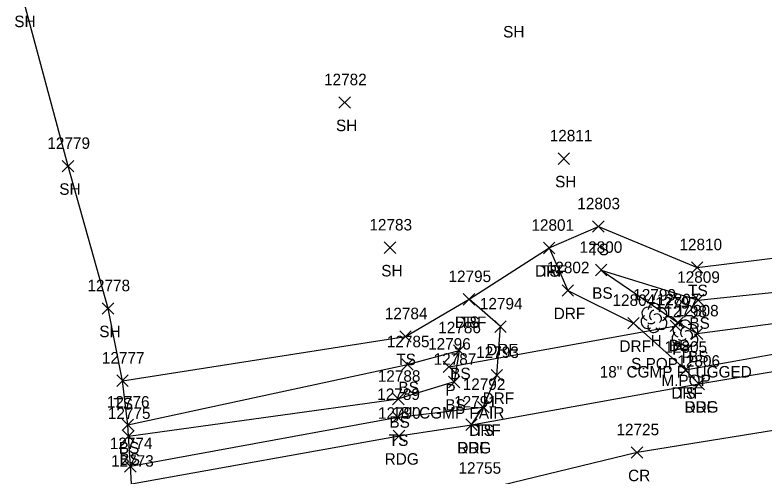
# Model space of a CAD drawing. Extents: x 1439173 to 1457902, y 641926 to 659889.
# Drawn here: x 1447234.7 to 1447365.2, y 649961.8 to 650042.1 of the extents above; entities that cross this region are included whole.
import ezdxf

# ---------------------------------------------------------------- set-up
doc = ezdxf.new("R2010")
doc.units = 0
for name, color, linetype in [('D_A', 7, 'Continuous'), ('D_C', 7, 'Continuous'), ('D_I', 7, 'Continuous'), ('D_TIC', 7, 'Continuous'), ('DCP', 7, 'Continuous'), ('L_A', 7, 'Continuous'), ('L_C', 7, 'Continuous'), ('L_I', 7, 'Continuous'), ('L_TIC', 7, 'Continuous'), ('LELB', 7, 'Continuous'), ('LSOGP', 7, 'Continuous'), ('LTD', 7, 'Continuous'), ('P_A', 7, 'Continuous'), ('P_I', 7, 'Continuous'), ('P_TIC', 7, 'Continuous'), ('PEU', 7, 'Continuous'), ('PRC', 7, 'Continuous'), ('R_A', 7, 'Continuous'), ('R_I', 7, 'Continuous'), ('R_TIC', 7, 'Continuous'), ('RDF', 7, 'Continuous')]:
    doc.layers.add(name, color=color, linetype=linetype)

msp = doc.modelspace()

# ---------------------------------------------------------------- linework, layer by layer
at = {"layer": 'D_TIC'}
for points in [[(1447348.85, 649986.96), (1447350.85, 649988.96)], [(1447350.85, 649986.96), (1447348.85, 649988.96)], [(1447309.34, 649979.82), (1447311.34, 649981.82)], [(1447311.34, 649979.82), (1447309.34, 649981.82)]]:
    msp.add_lwpolyline(points, dxfattribs=at)
at = {"layer": 'DCP'}
msp.add_lwpolyline([(1447310.34, 649980.82), (1447349.85, 649987.96)], dxfattribs=at)
at = {"layer": 'L_TIC'}
for points in [[(1447291.15, 650025.85), (1447293.15, 650027.85)], [(1447293.15, 650025.85), (1447291.15, 650027.85)], [(1447329.34, 650016.07), (1447331.34, 650018.07)], [(1447331.34, 650016.07), (1447329.34, 650018.07)], [(1447242.95, 650014.77), (1447244.95, 650016.77)], [(1447244.95, 650014.77), (1447242.95, 650016.77)], [(1447335.36, 650004.25), (1447337.36, 650006.25)], [(1447337.36, 650004.25), (1447335.36, 650006.25)], [(1447299.05, 650000.56), (1447301.05, 650002.56)], [(1447301.05, 650000.56), (1447299.05, 650002.56)], [(1447326.79, 650000.51), (1447328.79, 650002.51)], [(1447328.79, 650000.51), (1447326.79, 650002.51)], [(1447352.59, 649997.12), (1447354.59, 649999.12)], [(1447354.59, 649997.12), (1447352.59, 649999.12)], [(1447335.84, 649996.67), (1447337.84, 649998.67)], [(1447337.84, 649996.67), (1447335.84, 649998.67)], [(1447335.84, 649996.67), (1447337.84, 649998.67)], [(1447337.84, 649996.67), (1447335.84, 649998.67)], [(1447312.83, 649991.58), (1447314.83, 649993.58)], [(1447314.83, 649991.58), (1447312.83, 649993.58)], [(1447352.76, 649991.45), (1447354.76, 649993.45)], [(1447354.76, 649991.45), (1447352.76, 649993.45)], [(1447249.92, 649989.98), (1447251.92, 649991.98)], [(1447251.92, 649989.98), (1447249.92, 649991.98)], [(1447349.2, 649987.54), (1447351.2, 649989.54)], [(1447351.2, 649987.54), (1447349.2, 649989.54)], [(1447301.74, 649985.11), (1447303.74, 649987.11)], [(1447303.74, 649985.11), (1447301.74, 649987.11)], [(1447352.55, 649985.6), (1447354.55, 649987.6)], [(1447354.55, 649985.6), (1447352.55, 649987.6)], [(1447311.1, 649982.67), (1447313.1, 649984.67)], [(1447313.1, 649982.67), (1447311.1, 649984.67)], [(1447302.09, 649980.23), (1447304.09, 649982.23)], [(1447304.09, 649980.23), (1447302.09, 649982.23)], [(1447350.53, 649979.27), (1447352.53, 649981.27)], [(1447352.53, 649979.27), (1447350.53, 649981.27)], [(1447252.44, 649977.4), (1447254.44, 649979.4)], [(1447254.44, 649977.4), (1447252.44, 649979.4)], [(1447310.25, 649977.18), (1447312.25, 649979.18)], [(1447312.25, 649977.18), (1447310.25, 649979.18)], [(1447300.51, 649974.22), (1447302.51, 649976.22)], [(1447302.51, 649974.22), (1447300.51, 649976.22)], [(1447300.51, 649974.22), (1447302.51, 649976.22)], [(1447302.51, 649974.22), (1447300.51, 649976.22)], [(1447315.31, 649972.8), (1447317.31, 649974.8)], [(1447317.31, 649972.8), (1447315.31, 649974.8)], [(1447300.43, 649971.05), (1447302.43, 649973.05)], [(1447302.43, 649971.05), (1447300.43, 649973.05)], [(1447253.37, 649969.72), (1447255.37, 649971.72)], [(1447255.37, 649969.72), (1447253.37, 649971.72)], [(1447253.48, 649967.74), (1447255.48, 649969.74)], [(1447255.48, 649967.74), (1447253.48, 649969.74)], [(1447253.82, 649962.5), (1447255.82, 649964.5)], [(1447255.82, 649962.5), (1447253.82, 649964.5)]]:
    msp.add_lwpolyline(points, dxfattribs=at)
at = {"layer": 'LELB'}
for points in [[(1447336.84, 649997.67), (1447350.2, 649988.54), (1447353.55, 649986.6), (1447386.21, 649990.94), (1447433.98, 649997.37), (1447473.27, 650003.76), (1447525.04, 650013.99), (1447537.78, 650016.23), (1447556.58, 650021.45), (1447574.53, 650029.71), (1447587.34, 650038.21)], [(1447327.79, 650001.51), (1447336.36, 650005.25), (1447353.59, 649998.12), (1447384.13, 650001.87), (1447432.86, 650004.62), (1447471.95, 650012.35), (1447522.29, 650021.57), (1447535.13, 650025.19)], [(1447336.84, 649997.67), (1447353.76, 649992.45), (1447385.47, 649995.75), (1447433.21, 649999.98), (1447472.46, 650007.72), (1447523.66, 650018.63), (1447536.97, 650019.79), (1447549.55, 650022.71)], [(1447351.53, 649980.27), (1447386.56, 649986.55), (1447434.45, 649994.67), (1447473.97, 650001.65)], [(1447253.44, 649978.4), (1447302.74, 649986.11), (1447313.83, 649992.58)], [(1447254.37, 649970.72), (1447303.09, 649981.23), (1447312.1, 649983.67), (1447311.25, 649978.18), (1447301.51, 649975.22)], [(1447254.48, 649968.74), (1447301.51, 649975.22)], [(1447254.82, 649963.5), (1447301.43, 649972.05), (1447316.31, 649973.8)]]:
    msp.add_lwpolyline(points, dxfattribs=at)
at = {"layer": 'LSOGP'}
msp.add_lwpolyline([(1447486.65, 649875.18), (1447447.82, 649864.61), (1447421.82, 649855.88), (1447384.07, 649861.93), (1447354.38, 649856.57), (1447327.01, 649850.7), (1447309.68, 649868.32), (1447265.11, 649873.14), (1447262.25, 649899.22), (1447261.13, 649918.51), (1447259.68, 649924.24), (1447258.58, 649929.43), (1447258.12, 649933.31), (1447257.82, 649936.84), (1447257.34, 649938.21), (1447256.04, 649949.36), (1447255.04, 649960.44), (1447254.83, 649963.5), (1447254.49, 649968.74), (1447254.37, 649970.72), (1447253.44, 649978.4), (1447250.92, 649990.98), (1447243.95, 650015.77), (1447236.11, 650044.96)], dxfattribs=at)
at = {"layer": 'LTD'}
for p, q in [((1447346.03, 649989.37), (1447346.03, 649989.37)), ((1447346.03, 649989.37), (1447346.03, 649989.37)), ((1447351.43, 649986.46), (1447351.43, 649986.46)), ((1447351.43, 649986.46), (1447351.43, 649986.46))]:
    msp.add_line(p, q, dxfattribs=at)
for centre in [(1447346.08, 649990.81), (1447351.48, 649987.89)]:
    msp.add_arc(centre, 1.05, 335.5272, 180.9563, dxfattribs=at)
for centre, major_axis, ratio, start_param, end_param in [((1447345.24, 649990.04), (1.21, -0.51), 0.895232, 1.570796, 4.712389), ((1447347.08, 649989.96), (-1.14, -0.48), 0.949671, 1.570796, 4.712389), ((1447344.95, 649988.66), (0.58, -1.04), 0.959034, 3.141593, 6.283185), ((1447345.83, 649989.83), (-0.208, -0.792), 0.645439, 3.141593, 6.283185), ((1447346.53, 649989.2), (-0.5, 0.667), 0.989748, 3.141593, 6.283185), ((1447345.58, 649988.62), (-0.625, -0.083), 0.423636, 0, 3.141593), ((1447347.03, 649988.54), (-1.09, 0.79), 0.841452, 1.570796, 4.712389), ((1447350.64, 649987.12), (1.21, -0.51), 0.895232, 1.570796, 4.712389), ((1447352.47, 649987.04), (-1.14, -0.48), 0.949671, 1.570796, 4.712389), ((1447346.03, 649987.87), (0.26, 1.06), 0.942809, 1.570796, 4.712389), ((1447351.22, 649986.92), (-0.208, -0.792), 0.645439, 3.141593, 6.283185), ((1447351.93, 649986.29), (-0.5, 0.667), 0.989748, 3.141593, 6.283185), ((1447350.35, 649985.75), (0.58, -1.04), 0.959034, 3.141593, 6.283185), ((1447350.97, 649985.71), (-0.625, -0.083), 0.423636, 0, 3.141593), ((1447352.43, 649985.63), (-1.09, 0.79), 0.841452, 1.570796, 4.712389), ((1447351.43, 649984.96), (0.26, 1.06), 0.942809, 1.570796, 4.712389)]:
    msp.add_ellipse(centre, major_axis=major_axis, ratio=ratio, start_param=start_param, end_param=end_param, dxfattribs=at)
at = {"layer": 'P_TIC'}
for points in [[(1447352.85, 649976.84), (1447354.85, 649978.84)], [(1447354.85, 649976.84), (1447352.85, 649978.84)], [(1447313.26, 649969.74), (1447315.26, 649971.74)], [(1447315.26, 649969.74), (1447313.26, 649971.74)], [(1447300.63, 649967.78), (1447302.63, 649969.78)], [(1447302.63, 649967.78), (1447300.63, 649969.78)], [(1447342.1, 649964.91), (1447344.1, 649966.91)], [(1447344.1, 649964.91), (1447342.1, 649966.91)]]:
    msp.add_lwpolyline(points, dxfattribs=at)
at = {"layer": 'PEU'}
msp.add_lwpolyline([(1447255.04, 649960.44), (1447301.63, 649968.78), (1447314.26, 649970.74), (1447353.85, 649977.84), (1447387.13, 649983.35), (1447434.69, 649993.01), (1447473.97, 650001.65), (1447525.35, 650011.93), (1447539.25, 650015.1), (1447557.08, 650018.09), (1447577.41, 650021.11), (1447592.46, 650027.53)], dxfattribs=at)
at = {"layer": 'PRC'}
msp.add_lwpolyline([(1447611.58, 650013.54), (1447600.95, 650010.55), (1447583.38, 650006.2), (1447545.94, 650000.68), (1447510.72, 649994.61), (1447491.35, 649991.53), (1447455.72, 649986.08), (1447416.45, 649978.72), (1447380.15, 649971.89), (1447343.1, 649965.91), (1447315.57, 649959.21), (1447281.9, 649953.89), (1447256.03, 649949.36)], dxfattribs=at)
at = {"layer": 'R_TIC'}
for points in [[(1447326.79, 650000.51), (1447328.79, 650002.51)], [(1447328.79, 650000.51), (1447326.79, 650002.51)], [(1447330.04, 649993.12), (1447332.04, 649995.12)], [(1447332.04, 649993.12), (1447330.04, 649995.12)], [(1447312.83, 649991.58), (1447314.83, 649993.58)], [(1447314.83, 649991.58), (1447312.83, 649993.58)], [(1447318.3, 649986.82), (1447320.3, 649988.82)], [(1447320.3, 649986.82), (1447318.3, 649988.82)], [(1447341.49, 649987.43), (1447343.49, 649989.43)], [(1447343.49, 649987.43), (1447341.49, 649989.43)], [(1447350.53, 649979.27), (1447352.53, 649981.27)], [(1447352.53, 649979.27), (1447350.53, 649981.27)], [(1447317.66, 649978.36), (1447319.66, 649980.36)], [(1447319.66, 649978.36), (1447317.66, 649980.36)], [(1447352.85, 649976.84), (1447354.85, 649978.84)], [(1447354.85, 649976.84), (1447352.85, 649978.84)], [(1447315.31, 649972.8), (1447317.31, 649974.8)], [(1447317.31, 649972.8), (1447315.31, 649974.8)], [(1447313.26, 649969.74), (1447315.26, 649971.74)], [(1447315.26, 649969.74), (1447313.26, 649971.74)]]:
    msp.add_lwpolyline(points, dxfattribs=at)
at = {"layer": 'RDF'}
msp.add_lwpolyline([(1447314.26, 649970.74), (1447316.31, 649973.8), (1447318.66, 649979.36), (1447319.3, 649987.82), (1447313.83, 649992.58), (1447327.79, 650001.51), (1447331.04, 649994.12), (1447342.49, 649988.43), (1447351.53, 649980.27), (1447353.85, 649977.84)], dxfattribs=at)

# ---------------------------------------------------------------- texts
at = {"layer": 'D_A'}
for p in [(1447349.23, 649982.96), (1447309.72, 649975.82)]:
    msp.add_text('P', height=2, dxfattribs=at).set_placement(p)
at = {"layer": 'D_C'}
for s, p in [('18" CGMP PLUGGED', (1447336.59, 649978.96)), ('18" CGMP FAIR', (1447300.46, 649971.82))]:
    msp.add_text(s, height=2, dxfattribs=at).set_placement(p)
at = {"layer": 'D_I'}
for s, p in [('12797', (1447346.26, 649990.96)), ('12796', (1447306.69, 649983.82))]:
    msp.add_text(s, height=2, dxfattribs=at).set_placement(p)
at = {"layer": 'L_A'}
for s, p in [('SH', (1447234.59, 650039.96)), ('SH', (1447319.76, 650038.16)), ('SH', (1447290.64, 650021.85)), ('SH', (1447328.82, 650012.07)), ('SH', (1447242.43, 650010.77)), ('TS', (1447334.77, 650000.25)), ('SH', (1447298.53, 649996.56)), ('TS', (1447326.2, 649996.51)), ('TS', (1447352, 649993.12)), ('BS', (1447335.28, 649992.67)), ('BS', (1447335.28, 649992.67)), ('TS', (1447312.24, 649987.58)), ('BS', (1447352.21, 649987.45)), ('SH', (1447249.4, 649985.98)), ('H', (1447345.47, 649984.37)), ('BS', (1447348.64, 649983.54)), ('TS', (1447301.15, 649981.11)), ('H', (1447350.87, 649981.46)), ('BS', (1447351.99, 649981.6)), ('BS', (1447310.54, 649978.67)), ('BS', (1447301.53, 649976.23)), ('TS', (1447349.94, 649975.27)), ('TS', (1447251.85, 649973.4)), ('BS', (1447309.69, 649973.18)), ('BS', (1447299.95, 649970.22)), ('BS', (1447299.95, 649970.22)), ('TS', (1447314.72, 649968.8)), ('TS', (1447299.84, 649967.05)), ('BS', (1447252.81, 649965.72)), ('BS', (1447252.92, 649963.74))]:
    msp.add_text(s, height=2, dxfattribs=at).set_placement(p)
at = {"layer": 'L_C'}
for s, p in [('S.POP', (1447342.06, 649980.37)), ('M.POP', (1447347.33, 649977.46))]:
    msp.add_text(s, height=2, dxfattribs=at).set_placement(p)
at = {"layer": 'L_I'}
for s, p in [('12782', (1447288.56, 650029.85)), ('12811', (1447327.88, 650020.07)), ('12779', (1447240.35, 650018.77)), ('12803', (1447332.69, 650008.25)), ('12783', (1447296.46, 650004.56)), ('12801', (1447324.69, 650004.51)), ('12800', (1447333.09, 650000.67)), ('12800', (1447333.09, 650000.67)), ('12810', (1447350.48, 650001.12)), ('12795', (1447310.24, 649995.58)), ('12809', (1447350.09, 649995.45)), ('12778', (1447247.33, 649993.98)), ('12799', (1447342.44, 649992.37)), ('12807', (1447346.53, 649991.54)), ('12784', (1447299.15, 649989.11)), ('12798', (1447347.84, 649989.46)), ('12808', (1447349.88, 649989.6)), ('12786', (1447308.46, 649986.67)), ('12785', (1447299.5, 649984.23)), ('12805', (1447347.86, 649983.27)), ('12777', (1447249.85, 649981.4)), ('12787', (1447307.66, 649981.18)), ('12788', (1447297.92, 649978.22)), ('12788', (1447297.92, 649978.22)), ('12792', (1447312.72, 649976.8)), ('12789', (1447297.83, 649975.05)), ('12776', (1447250.72, 649973.72)), ('12775', (1447250.89, 649971.74)), ('12774', (1447251.23, 649966.5))]:
    msp.add_text(s, height=2, dxfattribs=at).set_placement(p)
at = {"layer": 'P_A'}
for s, p in [('RDG', (1447351.34, 649972.84)), ('RDG', (1447311.74, 649965.74)), ('RDG', (1447299.12, 649963.78)), ('CR', (1447341.54, 649960.91))]:
    msp.add_text(s, height=2, dxfattribs=at).set_placement(p)
at = {"layer": 'P_I'}
for s, p in [('12806', (1447350.12, 649980.84)), ('12791', (1447311.23, 649973.74)), ('12790', (1447297.96, 649971.78)), ('12725', (1447339.51, 649968.91)), ('12773', (1447251.45, 649963.44)), ('12755', (1447311.98, 649962.21))]:
    msp.add_text(s, height=2, dxfattribs=at).set_placement(p)
at = {"layer": 'R_A'}
for p in [(1447325.33, 649996.51), (1447328.58, 649989.12), (1447311.36, 649987.58), (1447316.83, 649982.82), (1447340.03, 649983.43), (1447349.06, 649975.27), (1447316.19, 649974.36), (1447351.38, 649972.84), (1447313.85, 649968.8), (1447311.79, 649965.74)]:
    msp.add_text('DRF', height=2, dxfattribs=at).set_placement(p)
at = {"layer": 'R_I'}
for s, p in [('12801', (1447324.69, 650004.51)), ('12802', (1447327.37, 649997.12)), ('12795', (1447310.24, 649995.58)), ('12794', (1447315.71, 649990.82)), ('12804', (1447338.82, 649991.43)), ('12793', (1447315.07, 649982.36)), ('12805', (1447347.86, 649983.27)), ('12806', (1447350.12, 649980.84)), ('12792', (1447312.72, 649976.8)), ('12791', (1447311.23, 649973.74))]:
    msp.add_text(s, height=2, dxfattribs=at).set_placement(p)

doc.saveas('drawing.dxf')
